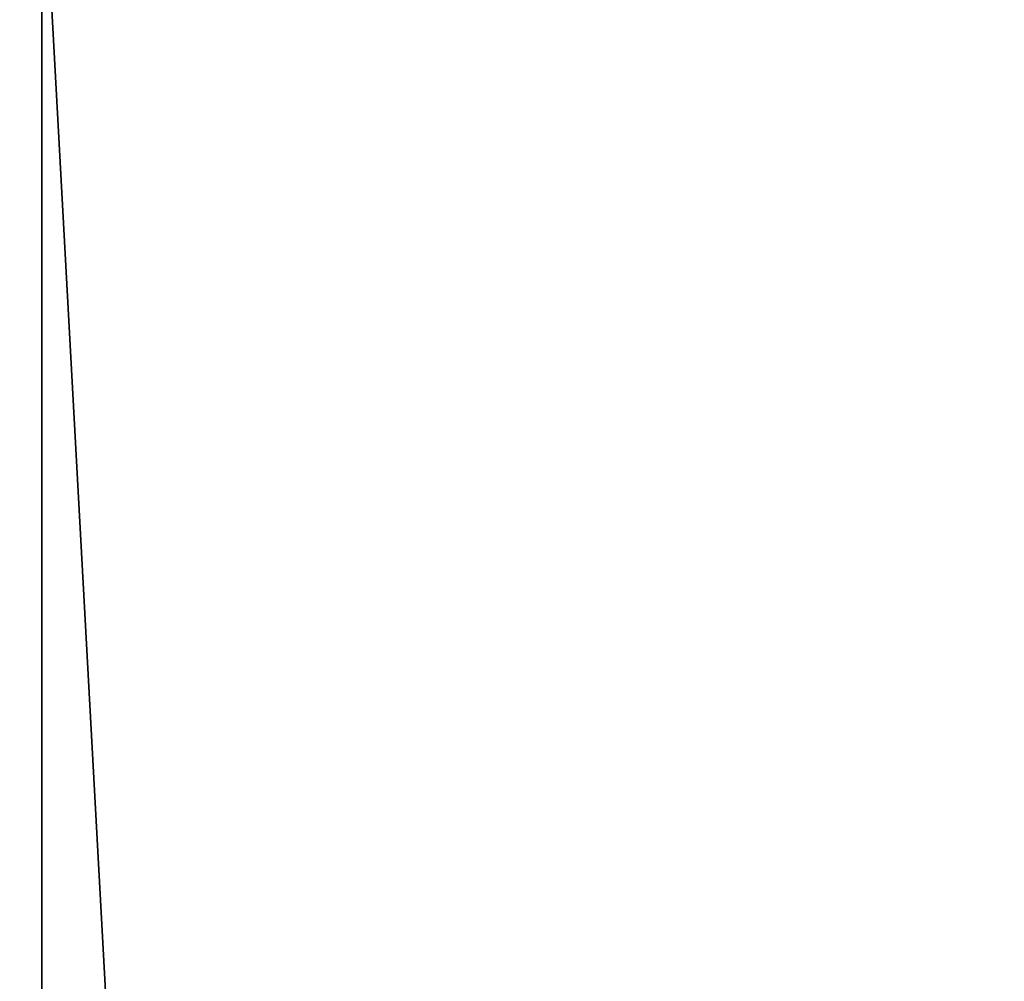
# Model space of a CAD drawing. Extents: x 0 to 58, y 0 to 79.
# Tile 330 of 656: x 2.7574 to 2.7679, y 0.495 to 0.5053. Entities that reach past the tile are written whole.
import ezdxf

# ---------------------------------------------------------------- set-up
doc = ezdxf.new("R2010")
doc.units = 0
doc.header["$LTSCALE"] = 2.54
doc.layers.get('0').update_dxf_attribs({"color": 13, "linetype": 'CONTINUOUS'})

# ---------------------------------------------------------------- blocks, each defined once
blk = doc.blocks.new('STOJAK_NA_R_CZNIKI_TAMANDI')
at = {"color": 0}
for p in [(2.779482, 0.1073, 17.327632), (2.779482, 0.1073, 17.327632), (2.7576, 0.1073, 17.341006), (2.7576, 0.1073, 17.341006)]:
    blk.add_line(p, (2.7576, 0.5073, 17.341006), dxfattribs=at)
mesh = blk.add_polyface(dxfattribs=at)
corners = [(2.774723, 0.1073, 19.044524), (2.679465, 0.5073, 18.979489), (2.699974, 0.1073, 18.994885)]
mesh.append_faces([[corners[k] for k in face] for face in [(0, 1, 2)]], dxfattribs={"color": 0})
mesh = blk.add_polyface(dxfattribs=at)
corners = [(2.785755, 0.5073, 19.05106), (2.679465, 0.5073, 18.979489), (2.774723, 0.1073, 19.044524)]
mesh.append_faces([[corners[k] for k in face] for face in [(0, 1, 2)]], dxfattribs={"color": 0})
mesh = blk.add_polyface(dxfattribs=at)
corners = [(2.800604, 0.5073, 2.559561), (2.693105, 0.5073, 2.489819), (2.767427, 0.1073, 2.540095)]
mesh.append_faces([[corners[k] for k in face] for face in [(0, 1, 2)]], dxfattribs={"color": 0})
mesh = blk.add_polyface(dxfattribs=at)
corners = [(2.767427, 0.1073, 2.540095), (2.693105, 0.5073, 2.489819), (2.693105, 0.1073, 2.489819)]
mesh.append_faces([[corners[k] for k in face] for face in [(0, 1, 2)]], dxfattribs={"color": 0})
mesh = blk.add_polyface(dxfattribs=at)
corners = [(2.7576, 0.1073, 17.341006), (2.704459, 0.5073, 17.376857), (2.7576, 0.5073, 17.341006)]
mesh.append_faces([[corners[k] for k in face] for face in [(0, 1, 2)]], dxfattribs={"color": 0})
mesh = blk.add_polyface(dxfattribs=at)
corners = [(2.7576, 0.1073, 17.341006), (2.704459, 0.1073, 17.376857), (2.704459, 0.5073, 17.376857)]
mesh.append_faces([[corners[k] for k in face] for face in [(0, 1, 2)]], dxfattribs={"color": 0})
mesh = blk.add_polyface(dxfattribs=at)
corners = [(2.854751, 0.5073, 0.78719), (2.786839, 0.1073, 0.823307), (2.743195, 0.5073, 0.85024)]
mesh.append_faces([[corners[k] for k in face] for face in [(0, 1, 2)]], dxfattribs={"color": 0})
mesh = blk.add_polyface(dxfattribs=at)
corners = [(2.786839, 0.1073, 0.823307), (2.743195, 0.1073, 0.85024), (2.743195, 0.5073, 0.85024)]
mesh.append_faces([[corners[k] for k in face] for face in [(0, 1, 2)]], dxfattribs={"color": 0})
mesh = blk.add_polyface(dxfattribs=at)
corners = [(2.870218, 0.5073, 17.279875), (2.779482, 0.1073, 17.327632), (2.7576, 0.5073, 17.341006)]
mesh.append_faces([[corners[k] for k in face] for face in [(0, 1, 2)]], dxfattribs={"color": 0})
mesh = blk.add_polyface(dxfattribs=at)
corners = [(2.779482, 0.1073, 17.327632), (2.7576, 0.1073, 17.341006), (2.7576, 0.5073, 17.341006)]
mesh.append_faces([[corners[k] for k in face] for face in [(0, 1, 2)]], dxfattribs={"color": 0})
mesh = blk.add_polyface(dxfattribs=at)
corners = [(2.800604, 0.5073, 2.559561), (2.767427, 0.1073, 2.540095), (2.800604, 0.1073, 2.559561)]
mesh.append_faces([[corners[k] for k in face] for face in [(0, 1, 2)]], dxfattribs={"color": 0})

msp = doc.modelspace()

# ---------------------------------------------------------------- block references
at = {"color": 0}
msp.add_blockref('STOJAK_NA_R_CZNIKI_TAMANDI', (0, 0), dxfattribs=at)

doc.saveas('drawing.dxf')
